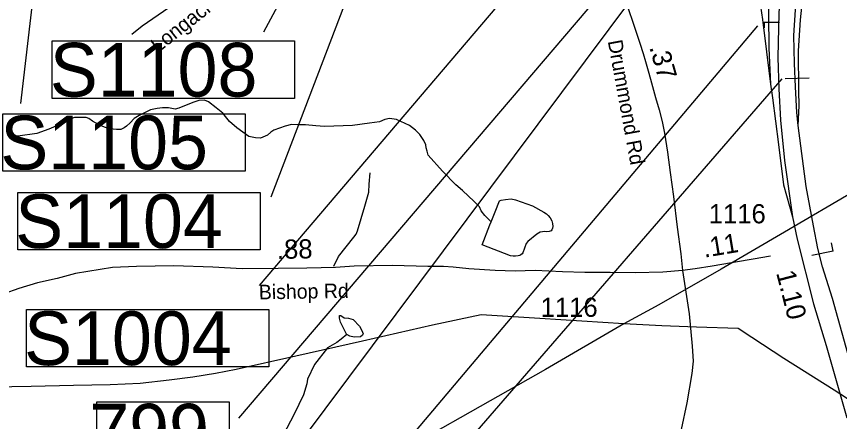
# Model space of a CAD drawing. Extents: x 1662474 to 1856135, y 779280 to 917889.
# Drawn here: x 1749927 to 1755293, y 816717 to 819355 of the extents above; entities that cross this region are included whole.
import ezdxf

# ---------------------------------------------------------------- set-up
doc = ezdxf.new("R2010")
doc.units = 0
for name, color, linetype in [('Exist Hydrographic Misc Water Feature', 7, 'Continuous'), ('Exist Hydrographic Pond Under 1500 Sq Ft', 7, 'Continuous'), ('Exist Road Non-System Type 51', 7, 'Continuous'), ('Exist Road Primary Interstate Divided Center Attributed', 7, 'Continuous'), ('Exist Road Primary Interstate Ramp 1 Lane Attributed', 7, 'Continuous'), ('Exist Road Primary Interstate Structure Cantilever Sign CELL', 7, 'Continuous'), ('Exist Road Primary Interstate Structure Cantilever Sign Number Label', 7, 'Continuous'), ('Exist Road Primary Interstate Structure Ovrhead Sign CELL', 7, 'Continuous'), ('Exist Road Primary Interstate Structure Standard Bridge Number Label', 7, 'Continuous'), ('Exist Road Primary US Mileage Hundredths English Label', 7, 'Continuous'), ('Exist Road Secondary Mileage Hundredths English Label', 7, 'Continuous'), ('Exist Road Secondary Mileage Tenths English Label', 7, 'Continuous'), ('Exist Road Secondary Type 41 Attributed', 7, 'Continuous'), ('Exist Road Secondary Type 51 Attributed', 7, 'Continuous'), ('Exist Road Secondary Type 51 Label', 7, 'Continuous'), ('Exist Road Secondary Type 51 Number Label', 7, 'Continuous'), ('Exist Utilities Electrical Transmission Line', 7, 'Continuous')]:
    doc.layers.add(name, color=color, linetype=linetype)

msp = doc.modelspace()

# ---------------------------------------------------------------- linework, layer by layer
at = {"layer": 'Exist Hydrographic Misc Water Feature'}
for points in [[(1753022, 818017.6), (1752980.2, 818058), (1752956.6, 818088.2), (1752944.7, 818114.3), (1752910.9, 818150.6), (1752835.7, 818221.2), (1752791.8, 818257.6), (1752704.6, 818348.3), (1752611.5, 818451.1), (1752603.5, 818477.2), (1752597.8, 818499.3), (1752595.9, 818519.3), (1752582.2, 818547.4), (1752556.4, 818585.6), (1752528.7, 818613.8), (1752488.9, 818644.2), (1752405.2, 818684.9), (1752359.3, 818691.3), (1752329.2, 818683.5), (1752293.1, 818669.8), (1752229.1, 818660.3), (1752116.7, 818645.2), (1751934.9, 818638.7), (1751878.9, 818643.2), (1751810.8, 818649.8), (1751764.9, 818650.1), (1751720.8, 818650.5), (1751678.7, 818640.9), (1751604.5, 818615.5), (1751584.4, 818601.6), (1751564.1, 818581.8), (1751518, 818562.2), (1751484.2, 818564.4), (1751442.1, 818572.8), (1751364.6, 818629.4), (1751314.8, 818671.8), (1751271.3, 818724.2), (1751229.5, 818760.6), (1751178, 818799), (1751152, 818809.2), (1751115.9, 818807.5), (1751077.7, 818793.8), (1750985.5, 818758.6), (1750961.5, 818750.8), (1750917.4, 818759.2), (1750879.5, 818759.4), (1750843.4, 818755.7), (1750801.5, 818746.1), (1750769.5, 818732.4), (1750727.5, 818710.7), (1750693.3, 818690.9), (1750667.2, 818663.2), (1750645.1, 818641.3), (1750628.9, 818629.5), (1750606.9, 818619.6), (1750579.1, 818617.8), (1750535.6, 818622.2), (1750501.7, 818634.5), (1750466.3, 818648.8), (1750423, 818673.2), (1750399.4, 818691.3), (1750381.6, 818697.4), (1750342, 818697.7), (1750304.5, 818696), (1750256.7, 818680.5), (1750202.6, 818648.9), (1750136.8, 818621.3), (1750058.8, 818592), (1749935.4, 818575), (1749897.7, 818575.4)], [(1752081.7, 817283.1), (1752043.5, 817253.4), (1752015.2, 817231.7), (1751955, 817196.2), (1751870.1, 817088.9), (1751825.2, 816993.2), (1751819, 816961.2), (1751798.3, 816889.4), (1751737.4, 816763.9), (1751688.6, 816674.3), (1751666.2, 816640.4), (1751617.4, 816502)]]:
    msp.add_lwpolyline(points, dxfattribs=at)
at = {"layer": 'Exist Hydrographic Pond Under 1500 Sq Ft'}
for points in [[(1753022, 818017.6), (1753048.5, 818081.4), (1753077, 818155.2), (1753087, 818159.1), (1753115.1, 818162.9), (1753151.2, 818166.6), (1753181.2, 818160.4), (1753290.9, 818121.5), (1753364.7, 818080.8), (1753382.5, 818068.7), (1753392.4, 818058.6), (1753406.3, 818042.4), (1753416.2, 818024.4), (1753421.9, 818006.3), (1753423.9, 817986.3), (1753421.7, 817976.3), (1753417.6, 817964.4), (1753413.7, 817958.4), (1753399.5, 817954.5), (1753383.6, 817952.6), (1753371.7, 817954.8), (1753341.5, 817949), (1753319.4, 817937.2), (1753260.9, 817889.6), (1753250.9, 817875.7), (1753228.3, 817815.9), (1753224.4, 817807.9), (1753216.2, 817802), (1753208.2, 817798), (1753198.2, 817796.2), (1753180.1, 817794.3), (1753166.2, 817794.4), (1753148.2, 817796.5), (1752962.8, 817868.1), (1753013.8, 817997.7), (1753022, 818017.6)], [(1752080.4, 817282.3), (1752040.1, 817364.8), (1752032.1, 817388.9), (1752032.1, 817407), (1752042.1, 817407), (1752062.3, 817390.9), (1752092.4, 817388.9), (1752122.6, 817380.9), (1752162.9, 817338.6), (1752179, 817310.5), (1752187, 817288.4), (1752183, 817278.3), (1752168.9, 817268.2), (1752128.7, 817266.2), (1752100.5, 817272.3), (1752081.7, 817283.1)]]:
    msp.add_lwpolyline(points, dxfattribs=at)
at = {"layer": 'Exist Road Non-System Type 51'}
msp.add_lwpolyline([(1751995.6, 817729.2), (1752026, 817790.9), (1752126.5, 817916.4), (1752140.6, 817936.9), (1752150.9, 817958.4), (1752197.9, 818119.9), (1752224.4, 818209.9), (1752226.8, 818262.9), (1752233.9, 818336.9)], dxfattribs=at)
at = {"layer": 'Exist Road Primary Interstate Divided Center Attributed'}
for points in [[(1755138.8, 820827.8), (1755061, 820533), (1755011.8, 820293.5), (1754983.3, 820160.4), (1754952.6, 819960.3), (1754929.9, 819800.8), (1754909, 819550), (1754896.4, 819376.6), (1754890.5, 819087.2), (1754897.3, 818882.9), (1754909, 818678.9), (1754933.5, 818417), (1754987, 818049.2)], [(1755024.4, 818644.7), (1755014.4, 818728.9), (1755005.7, 818896), (1754999.2, 819048.1), (1754995.1, 819230.7), (1755028, 819734.7), (1755073.7, 820034.7), (1755090.2, 820122.8), (1755110.9, 820244), (1755134.9, 820364.1), (1755242.5, 820813.1)], [(1755381, 817027.2), (1755346.4, 817159.8), (1755246.7, 817517.6), (1755182.6, 817724.9), (1755151.4, 817844.1), (1755123.2, 817991.5), (1755076.4, 818247.6), (1755024.4, 818644.7)], [(1754987, 818049.2), (1755016.5, 817904.3), (1755124.1, 817484.2), (1755206, 817211.1), (1755340.3, 816740.8)]]:
    msp.add_lwpolyline(points, dxfattribs=at)
at = {"layer": 'Exist Road Primary Interstate Ramp 1 Lane Attributed'}
for points in [[(1752996.3, 821142.3), (1753197.9, 821087), (1753351.9, 821048.5), (1753476.1, 821007.5), (1753622.6, 820946.6), (1753772.3, 820874.6), (1753905.2, 820790.1), (1754022, 820708.2), (1754123.8, 820624.9), (1754206.4, 820551.7), (1754288.4, 820463.5), (1754374.1, 820356.6), (1754448.6, 820258.5), (1754506.4, 820172.8), (1754572.2, 820052.3), (1754623.1, 819950.5), (1754677.8, 819817.6), (1754712, 819710.8), (1754740.5, 819605.2), (1754770.3, 819468.6), (1754791.4, 819334.4), (1754843, 818913.3)], [(1755041.8, 820724.2), (1754947.1, 820329.2), (1754898.9, 820104.5), (1754864.1, 819894.6), (1754839.6, 819694), (1754831.2, 819526.9), (1754830, 819363), (1754832.1, 819149.3), (1754843, 818913.3)], [(1755024.4, 818644.7), (1755029.3, 818772.4), (1755028.1, 818869.9), (1755025.6, 819132), (1755038, 819333.8), (1755050.4, 819436.3), (1755088.8, 819605.1), (1755110.9, 819662.9), (1755165.9, 819781.4), (1755226.5, 819899.8), (1755295.3, 820007.2), (1755375.1, 820117.3), (1755470.7, 820213), (1755621.5, 820337.6), (1755740.1, 820410.7), (1755874.9, 820482.7), (1755992.9, 820528.7), (1756109, 820562.8), (1756228.8, 820586.4), (1756424.5, 820607.5), (1756769.2, 820585.2)], [(1754843, 818913.3), (1754856.2, 818825.8), (1754894.8, 818520.2), (1754927.8, 818258.6), (1754987, 818049.2)]]:
    msp.add_lwpolyline(points, dxfattribs=at)
at = {"layer": 'Exist Road Primary Interstate Structure Cantilever Sign CELL'}
for p, q in [((1754802.5, 819318.3), (1754802.3, 819281.2)), ((1754802.5, 819318.3), (1754901.2, 819317.6)), ((1755252.5, 817827.3), (1755241.6, 817879.7)), ((1755252.5, 817827.3), (1755113.2, 817798.4))]:
    msp.add_line(p, q, dxfattribs=at)
at = {"layer": 'Exist Road Primary Interstate Structure Cantilever Sign Number Label'}
msp.add_line((1754757.8, 819294.1), (1751624.6, 815585.6), dxfattribs=at)
at = {"layer": 'Exist Road Primary Interstate Structure Ovrhead Sign CELL'}
for p, q in [((1752647.4, 821330.3), (1751537.4, 819252.6)), ((1750239.3, 821225.8), (1749953.1, 818787.7)), ((1752694.9, 821081), (1751586.2, 818179.1)), ((1754387.1, 820982.1), (1751509.4, 817602.8)), ((1755095.5, 818953.1), (1754937.5, 818949.1)), ((1754917.4, 818948), (1750798.6, 814202.5))]:
    msp.add_line(p, q, dxfattribs=at)
for points in [[(1750160.4, 819195.9), (1751740.4, 819195.9), (1751740.4, 818821.7), (1750160.4, 818821.7)], [(1749837.9, 818721.5), (1751417.9, 818721.5), (1751417.9, 818347.4), (1749837.9, 818347.4)], [(1749934.8, 818209), (1751514.8, 818209), (1751514.8, 817834.8), (1749934.8, 817834.8)], [(1749992.9, 817446.7), (1751572.9, 817446.7), (1751572.9, 817072.5), (1749992.9, 817072.5)]]:
    msp.add_lwpolyline(points, close=True, dxfattribs=at)
at = {"layer": 'Exist Road Primary Interstate Structure Standard Bridge Number Label'}
for p, q in [((1755059.1, 821055.3), (1751374.9, 816738.3)), ((1755046.7, 820953.7), (1751490.2, 816200.4))]:
    msp.add_line(p, q, dxfattribs=at)
msp.add_lwpolyline([(1751315.1, 816841.9), (1750448.6, 816841.9), (1750448.6, 816466.3), (1751315.1, 816466.3)], close=True, dxfattribs=at)
at = {"layer": 'Exist Road Secondary Type 41 Attributed'}
msp.add_lwpolyline([(1754842.5, 817793.1), (1754729.6, 817774.3), (1754615, 817754.3), (1754589.3, 817749.9), (1754462.9, 817728.9), (1754350.9, 817712.1), (1754269.3, 817699.6)], dxfattribs=at)
at = {"layer": 'Exist Road Secondary Type 51 Attributed'}
for points in [[(1752606, 820103.2), (1752225.6, 820131.1), (1751965.3, 820128.6), (1751858.8, 820113.4), (1751770, 820085.5), (1751575.3, 819972.2), (1751380.1, 819777.2), (1751290.6, 819697), (1751100.5, 819538), (1750746, 819291.8), (1750679.2, 819237.4)], [(1753837.2, 819627.5), (1753892.5, 819476.8), (1753918.2, 819399.5), (1753946.1, 819318.5), (1753969.9, 819246.5), (1753991.5, 819180.4), (1754013.5, 819114.3), (1754027.2, 819062.1), (1754049, 818986.2), (1754066.7, 818921.8), (1754092.7, 818828.1), (1754116.3, 818747.9), (1754136.1, 818671.6), (1754152, 818595.8), (1754171.4, 818471.3), (1754189.1, 818339.4), (1754210.5, 818181.4), (1754234, 817983), (1754257.4, 817808.9), (1754269.3, 817699.6)], [(1754269.3, 817699.6), (1754141.1, 817690.1), (1753960.1, 817684.3), (1753797.3, 817686.6), (1753633.2, 817687.3), (1753487.3, 817691.9), (1753309.2, 817700.5), (1753179.1, 817696.8), (1753047.6, 817699.8), (1752875.2, 817711.6), (1752773.3, 817721.6), (1752710.4, 817725.5), (1752609.6, 817726.2), (1752377.8, 817731.9), (1752129.5, 817727.5), (1752007.8, 817719.1), (1751820.3, 817716.4), (1751633.2, 817713.6), (1751399.1, 817711.8), (1751206.6, 817721), (1750953.5, 817731.7), (1750708.8, 817726.1), (1750552.5, 817720.2), (1750391, 817694.4), (1750310.7, 817680), (1750192.4, 817648.6), (1750063.8, 817619.4), (1749942.5, 817582.9), (1749843.9, 817547.8)], [(1754269.3, 817699.6), (1754313, 817418.9), (1754331.7, 817207.4), (1754338.3, 817109.6), (1754329.5, 817029.2), (1754297.4, 816837.8), (1754260.8, 816664.9)]]:
    msp.add_lwpolyline(points, dxfattribs=at)
at = {"layer": 'Exist Utilities Electrical Transmission Line'}
for points in [[(1762607.1, 821867.7), (1762326.5, 821883.6), (1762045.6, 821901.1), (1761427.7, 821944.9), (1761074, 821966.8), (1760584.4, 821682.1), (1759932.3, 821315.9), (1759276.1, 820938), (1758575.8, 820544.3), (1757945.7, 820164.3), (1757722.9, 820037.5), (1757570.5, 819948.7), (1757082.2, 819520.2), (1756831.6, 819288.6), (1756581, 819053.1), (1756402.1, 818892.3), (1756189.3, 818693.1), (1755808.7, 818461), (1755402.1, 818222.7), (1754934.1, 817950), (1754521.5, 817709.9), (1754115.1, 817477.6), (1753887.7, 817352.3)], [(1753887.7, 817352.3), (1753339.6, 817387.4), (1752955.7, 817411.3), (1752640.2, 817343.6), (1752182.8, 817239.3), (1751747.6, 817142.8), (1751358.2, 817054.6), (1751224.4, 817030), (1751076.5, 817005.2), (1750922.5, 816986.3), (1750732.7, 816965.2), (1750536.9, 816956.1), (1750299.2, 816951.1), (1750023, 816945.5), (1749769.2, 816939.9)], [(1753887.7, 817352.3), (1753375.5, 817055.5), (1752949.2, 816815), (1752574.6, 816601.1), (1752118.1, 816348.8), (1751743.5, 816136.5), (1751361, 815918.2), (1750938.6, 815678), (1750561.7, 815466.1), (1750117.1, 815213.5), (1749680.8, 814969), (1749304.2, 814755.1), (1748885.8, 814518.8), (1748417.6, 814250), (1747982.8, 814001.5), (1747955.1, 813979.4), (1747915.3, 813959.2), (1747552.3, 813749.3), (1747146.1, 813515), (1746749.4, 813296.6)], [(1755482.9, 816774.6), (1755258.1, 816919.7), (1754928.8, 817127.9), (1754720.2, 817262.8), (1754631.8, 817322.3), (1754359.9, 817330.8), (1754133.9, 817339.7), (1753887.7, 817352.3)]]:
    msp.add_lwpolyline(points, dxfattribs=at)

# ---------------------------------------------------------------- texts
at = {"layer": 'Exist Road Primary Interstate Structure Ovrhead Sign CELL'}
for s, p in [('S1108', (1750144.4, 818833.3)), ('S1105', (1749821.8, 818359)), ('S1104', (1749918.8, 817846.4)), ('S1004', (1749976.8, 817084.1))]:
    msp.add_text(s, height=350, dxfattribs=at).set_placement(p)
at = {"layer": 'Exist Road Primary Interstate Structure Standard Bridge Number Label'}
msp.add_text('799', height=350, dxfattribs=at).set_placement((1750401.2, 816481.8))
at = {"layer": 'Exist Road Primary US Mileage Hundredths English Label'}
msp.add_text('1.10', height=125, rotation=284.3576, dxfattribs=at).set_placement((1754879.1, 817685.1))
at = {"layer": 'Exist Road Secondary Mileage Hundredths English Label'}
for s, rotation, p in [('.11', 9.4334, (1754411.5, 817783.7)), ('.88', 0.8569, (1751625.8, 817776))]:
    msp.add_text(s, height=125, rotation=rotation, dxfattribs=at).set_placement(p)
at = {"layer": 'Exist Road Secondary Mileage Tenths English Label'}
msp.add_text('.37', height=125, rotation=286.0255, dxfattribs=at).set_placement((1754051.7, 819154.9))
at = {"layer": 'Exist Road Secondary Type 51 Label'}
for s, rotation, p in [('Longacre Rd', 38.0907, (1750848.9, 819115.2)), ('Drummond Rd', 280.42, (1753781.7, 819194.2)), ('Bishop Rd', 0.9686, (1751507.7, 817512))]:
    msp.add_text(s, height=95, rotation=rotation, dxfattribs=at).set_placement(p)
at = {"layer": 'Exist Road Secondary Type 51 Number Label'}
for p in [(1754440.2, 818007.6), (1753344.3, 817398.4)]:
    msp.add_text('1116', height=125, dxfattribs=at).set_placement(p)

doc.saveas('drawing.dxf')
